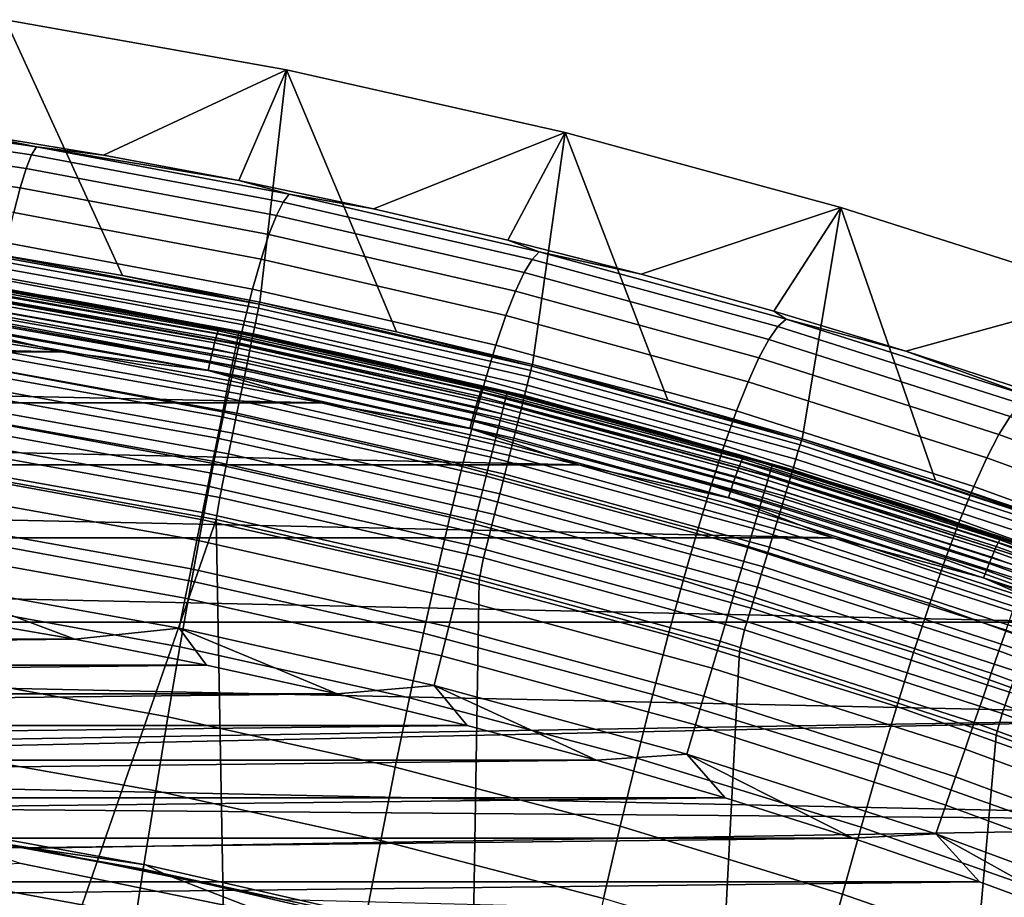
# Model space of a CAD drawing. Header units: metres. Extents: x -109 to 109, y -342 to 66.
# Tile 358 of 512: x 4.55 to 8.99, y 24.83 to 28.79. Entities that reach past the tile are written whole.
import ezdxf

# ---------------------------------------------------------------- set-up
doc = ezdxf.new("R2010")
doc.units = ezdxf.units.M
doc.layers.add('solid_K_24_62_16_000B91', color=7, linetype='CONTINUOUS')

msp = doc.modelspace()

# ---------------------------------------------------------------- linework, layer by layer
at = {"layer": 'solid_K_24_62_16_000B91'}
for points in [[(4.317363, 28.277376, -15.168002), (4.486541, 28.787222), (5.753296, 28.561037), (4.929164, 28.176632, -15.183239)], [(4.393024, 27.740208, 30.034899), (5.014215, 27.634678, 30.034899), (4.486541, 28.787222)], [(5.632883, 27.51524, 30.034899), (5.753296, 28.561037), (4.486541, 28.787222), (5.014215, 27.634678, 30.034899)], [(5.538783, 28.062557, -15.200241), (4.929164, 28.176632, -15.183239), (5.753296, 28.561037)], [(5.538783, 28.062557, -15.200241), (5.753296, 28.561037), (7.008938, 28.279108), (6.145915, 27.935202, -15.21901)], [(5.632883, 27.51524, 30.034899), (6.248716, 27.381952, 30.034899), (5.753296, 28.561037)], [(6.861403, 27.234884, 30.034899), (7.008938, 28.279108), (5.753296, 28.561037), (6.248716, 27.381952, 30.034899)], [(3.479661, 28.380835, -15.298141), (4.627431, 28.213894, -15.347331), (4.604812, 28.17816, -15.843766), (3.46241, 28.344727, -15.798119)], [(3.479661, 28.380835, -15.298141), (4.317363, 28.277376, -15.168002), (4.627431, 28.213894, -15.347331)], [(3.46241, 28.344727, -15.798119), (4.604812, 28.17816, -15.843766), (4.580042, 28.117006, -16.337503), (3.443557, 28.282986, -16.295418)], [(3.443557, 28.282986, -16.295418), (4.580042, 28.117006, -16.337503), (4.553178, 28.030485, -16.827179), (3.423145, 28.195662, -16.788662)], [(4.627431, 28.213894, -15.347331), (4.317363, 28.277376, -15.168002), (4.929164, 28.176632, -15.183239)], [(6.750237, 27.794624, -15.239497), (6.145915, 27.935202, -15.21901), (7.008938, 28.279108)], [(6.750237, 27.794624, -15.239497), (7.008938, 28.279108), (8.250764, 27.942049), (7.351468, 27.640884, -15.261678)], [(6.861403, 27.234884, 30.034899), (7.470638, 27.074108, 30.034899), (7.008938, 28.279108)], [(8.076112, 26.899706, 30.034899), (8.250764, 27.942049), (7.008938, 28.279108), (7.470638, 27.074108, 30.034899)], [(4.627431, 28.213894, -15.347331), (5.76573, 28.000841, -15.408457), (5.737929, 27.965582, -15.900476), (4.604812, 28.17816, -15.843766)], [(4.627431, 28.213894, -15.347331), (4.929164, 28.176632, -15.183239), (5.538783, 28.062557, -15.200241)], [(4.627431, 28.213894, -15.347331), (5.538783, 28.062557, -15.200241), (5.76573, 28.000841, -15.408457)], [(3.423145, 28.195662, -16.788662), (4.553178, 28.030485, -16.827179), (4.524279, 27.918653, -17.311428), (3.40122, 28.082813, -17.276474)], [(4.604812, 28.17816, -15.843766), (5.737929, 27.965582, -15.900476), (5.707429, 27.905174, -16.389776), (4.580042, 28.117006, -16.337503)], [(4.580042, 28.117006, -16.337503), (5.707429, 27.905174, -16.389776), (5.674303, 27.819668, -16.875008), (4.553178, 28.030485, -16.827179)], [(5.76573, 28.000841, -15.408457), (5.538783, 28.062557, -15.200241), (6.145915, 27.935202, -15.21901)], [(4.553178, 28.030485, -16.827179), (5.674303, 27.819668, -16.875008), (5.63862, 27.70912, -17.354813), (4.524279, 27.918653, -17.311428)], [(5.76573, 28.000841, -15.408457), (6.892271, 27.742304, -15.480743), (6.859505, 27.707615, -15.967525), (5.737929, 27.965582, -15.900476)], [(6.892271, 27.742304, -15.480743), (5.76573, 28.000841, -15.408457), (6.145915, 27.935202, -15.21901), (6.750237, 27.794624, -15.239497)], [(5.737929, 27.965582, -15.900476), (6.859505, 27.707615, -15.967525), (6.823496, 27.648104, -16.451565), (5.707429, 27.905174, -16.389776)], [(4.524279, 27.918653, -17.311428), (5.63862, 27.70912, -17.354813), (5.600453, 27.573582, -17.827841), (4.493403, 27.781561, -17.788883)], [(5.707429, 27.905174, -16.389776), (6.823496, 27.648104, -16.451565), (6.784331, 27.56382, -16.931524), (5.674303, 27.819668, -16.875008)], [(7.949313, 27.474047, -15.285581), (7.351468, 27.640884, -15.261678), (8.250764, 27.942049)], [(7.949313, 27.474047, -15.285581), (8.250764, 27.942049), (9.476665, 27.550426), (8.543444, 27.294195, -15.311237)], [(8.076112, 26.899706, 30.034899), (8.677522, 26.711765, 30.034899), (8.250764, 27.942049)], [(9.274564, 26.51038, 30.034899), (9.476665, 27.550426), (8.250764, 27.942049), (8.677522, 26.711765, 30.034899)], [(5.674303, 27.819668, -16.875008), (6.784331, 27.56382, -16.931524), (6.742092, 27.454817, -17.406063), (5.63862, 27.70912, -17.354813)], [(4.493403, 27.781561, -17.788883), (5.600453, 27.573582, -17.827841), (5.559875, 27.41312, -18.292744), (4.460609, 27.61928, -18.258184)], [(6.892271, 27.742304, -15.480743), (6.750237, 27.794624, -15.239497), (7.351468, 27.640884, -15.261678)], [(4.388192, 27.712622, 30.237499), (5.626805, 27.4879, 30.237499), (5.630656, 27.506712, 30.136866), (4.391196, 27.731586, 30.136866)], [(4.391196, 27.731586, 30.136866), (5.630656, 27.506712, 30.136866), (4.393024, 27.740208, 30.034899)], [(5.630656, 27.506712, 30.136866), (5.014215, 27.634678, 30.034899), (4.393024, 27.740208, 30.034899)], [(6.892271, 27.742304, -15.480743), (8.004765, 27.438908, -15.563417), (7.967282, 27.404882, -16.044193), (6.859505, 27.707615, -15.967525)], [(8.004765, 27.438908, -15.563417), (6.892271, 27.742304, -15.480743), (7.351468, 27.640884, -15.261678), (7.949313, 27.474047, -15.285581)], [(3.602271, 27.702381, 47.530823), (3.758532, 27.681662, 83.426178), (4.999594, 27.485096, 83.426178), (4.793202, 27.521753, 47.491211)], [(4.250648, 27.610218, 47.496777), (3.602271, 27.702381, 47.530823), (4.793202, 27.521753, 47.491211)], [(4.318013, 27.59383, 83.562515), (4.999594, 27.485096, 83.426178), (3.758532, 27.681662, 83.426178)], [(5.620909, 27.459099, 30.335642), (4.383595, 27.683584, 30.335642), (4.37745, 27.644783, 30.430262), (5.61303, 27.420612, 30.430262)], [(5.626805, 27.4879, 30.237499), (4.388192, 27.712622, 30.237499), (4.383595, 27.683584, 30.335642), (5.620909, 27.459099, 30.335642)], [(5.63862, 27.70912, -17.354813), (6.742092, 27.454817, -17.406063), (6.696864, 27.321144, -17.87384), (5.600453, 27.573582, -17.827841)], [(6.859505, 27.707615, -15.967525), (7.967282, 27.404882, -16.044193), (7.92602, 27.346415, -16.522198), (6.823496, 27.648104, -16.451565)], [(5.61303, 27.420612, 30.430262), (4.37745, 27.644783, 30.430262), (4.369824, 27.596622, 30.520365), (5.603252, 27.372843, 30.520365)], [(6.823496, 27.648104, -16.451565), (7.92602, 27.346415, -16.522198), (7.881076, 27.26355, -16.996111), (6.784331, 27.56382, -16.931524)], [(5.440283, 27.372196, 47.336388), (4.242588, 27.582947, 47.38311), (4.245982, 27.596941, 47.419659), (5.444634, 27.386023, 47.372898)], [(5.444634, 27.386023, 47.372898), (4.245982, 27.596941, 47.419659), (4.248684, 27.606085, 47.457764), (5.448098, 27.395031, 47.410976)], [(5.448098, 27.395031, 47.410976), (4.248684, 27.606085, 47.457764), (4.250648, 27.610218, 47.496777), (5.450614, 27.399067, 47.449966)], [(5.450614, 27.399067, 47.449966), (4.250648, 27.610218, 47.496777), (4.793202, 27.521753, 47.491211)], [(5.537226, 27.375759, 83.562515), (4.318013, 27.59383, 83.562515), (4.315085, 27.575081, 83.699898), (5.533472, 27.357157, 83.699898)], [(5.537226, 27.375759, 83.562515), (4.999594, 27.485096, 83.426178), (4.318013, 27.59383, 83.562515)], [(5.603252, 27.372843, 30.520365), (4.369824, 27.596622, 30.520365), (4.360796, 27.539608, 30.605007), (5.591676, 27.316292, 30.605007)], [(4.460609, 27.61928, -18.258184), (5.559875, 27.41312, -18.292744), (5.516992, 27.228153, -18.748297), (4.425984, 27.432228, -18.7181)], [(5.630656, 27.506712, 30.136866), (5.632883, 27.51524, 30.034899), (5.014215, 27.634678, 30.034899)], [(5.429232, 27.331118, 47.270542), (4.233966, 27.541441, 47.317169), (4.238559, 27.564341, 47.348751), (5.43512, 27.353788, 47.302074)], [(5.43512, 27.353788, 47.302074), (4.238559, 27.564341, 47.348751), (4.242588, 27.582947, 47.38311), (5.440283, 27.372196, 47.336388)], [(5.533472, 27.357157, 83.699898), (4.315085, 27.575081, 83.699898), (4.310214, 27.543875, 83.834938), (5.527225, 27.326197, 83.834938)], [(5.600453, 27.573582, -17.827841), (6.696864, 27.321144, -17.87384), (6.648732, 27.16287, -18.333527), (5.559875, 27.41312, -18.292744)], [(6.784331, 27.56382, -16.931524), (7.881076, 27.26355, -16.996111), (7.832544, 27.15634, -17.464607), (6.742092, 27.454817, -17.406063)], [(9.133557, 27.101419, -15.33863), (8.543444, 27.294195, -15.311237), (9.476665, 27.550426)], [(5.415699, 27.274601, 47.217926), (4.223409, 27.4844, 47.264439), (4.228887, 27.514641, 47.288902), (5.422721, 27.304569, 47.242332)], [(5.422721, 27.304569, 47.242332), (4.228887, 27.514641, 47.288902), (4.233966, 27.541441, 47.317169), (5.429232, 27.331118, 47.270542)], [(5.527225, 27.326197, 83.834938), (4.310214, 27.543875, 83.834938), (4.303439, 27.500479, 83.966492), (5.518537, 27.283142, 83.966492)], [(5.591676, 27.316292, 30.605007), (4.360796, 27.539608, 30.605007), (4.350461, 27.47434, 30.683298), (5.578424, 27.251553, 30.683298)], [(4.793202, 27.521753, 47.491211), (4.999594, 27.485096, 83.426178), (6.230587, 27.233049, 83.426178), (5.975782, 27.289959, 47.440372)], [(5.450614, 27.399067, 47.449966), (4.793202, 27.521753, 47.491211), (5.975782, 27.289959, 47.440372)], [(5.626805, 27.4879, 30.237499), (6.854091, 27.20785, 30.237499), (6.858782, 27.226469, 30.136866), (5.630656, 27.506712, 30.136866)], [(5.630656, 27.506712, 30.136866), (6.858782, 27.226469, 30.136866), (5.632883, 27.51524, 30.034899)], [(6.858782, 27.226469, 30.136866), (6.248716, 27.381952, 30.034899), (5.632883, 27.51524, 30.034899)], [(-4.740863, 27.291283, 47.198357), (-3.562855, 27.469908, 47.237957), (4.740945, 27.291267, 47.198353)], [(-3.562855, 27.469908, 47.237957), (3.562937, 27.469898, 47.237957), (4.740945, 27.291267, 47.198353)], [(4.211636, 27.41572, 47.228523), (4.740945, 27.291267, 47.198353), (3.562937, 27.469898, 47.237957)], [(5.408286, 27.241724, 47.197746), (4.217626, 27.451237, 47.244194), (4.223409, 27.4844, 47.264439), (5.415699, 27.274601, 47.217926)], [(5.518537, 27.283142, 83.966492), (4.303439, 27.500479, 83.966492), (4.294818, 27.445263, 84.093422), (5.507483, 27.228361, 84.093422)], [(5.578424, 27.251553, 30.683298), (4.350461, 27.47434, 30.683298), (4.338928, 27.401505, 30.754417), (5.563635, 27.179306, 30.754417)], [(5.537226, 27.375759, 83.562515), (6.230587, 27.233049, 83.426178), (4.999594, 27.485096, 83.426178)], [(6.84691, 27.17934, 30.335642), (5.620909, 27.459099, 30.335642), (5.61303, 27.420612, 30.430262), (6.837313, 27.141247, 30.430262)], [(6.854091, 27.20785, 30.237499), (5.626805, 27.4879, 30.237499), (5.620909, 27.459099, 30.335642), (6.84691, 27.17934, 30.335642)], [(8.004765, 27.438908, -15.563417), (7.949313, 27.474047, -15.285581), (8.543444, 27.294195, -15.311237)], [(5.400608, 27.206505, 47.18214), (4.211636, 27.41572, 47.228523), (4.217626, 27.451237, 47.244194), (5.408286, 27.241724, 47.197746)], [(5.400608, 27.206505, 47.18214), (4.740945, 27.291267, 47.198353), (4.211636, 27.41572, 47.228523)], [(5.507483, 27.228361, 84.093422), (4.294818, 27.445263, 84.093422), (4.284427, 27.3787, 84.214653), (5.494157, 27.162323, 84.214653)], [(4.425984, 27.432228, -18.7181), (5.516992, 27.228153, -18.748297), (5.471945, 27.019457, -19.193403), (4.38964, 27.221193, -19.167515)], [(6.837313, 27.141247, 30.430262), (5.61303, 27.420612, 30.430262), (5.603252, 27.372843, 30.520365), (6.825401, 27.093964, 30.520365)], [(6.742092, 27.454817, -17.406063), (7.832544, 27.15634, -17.464607), (7.780523, 27.024837, -17.926365), (6.696864, 27.321144, -17.87384)], [(8.004765, 27.438908, -15.563417), (9.100924, 27.091274, -15.655704), (9.059006, 27.058006, -16.129755), (7.967282, 27.404882, -16.044193)], [(8.004765, 27.438908, -15.563417), (8.543444, 27.294195, -15.311237), (9.100924, 27.091274, -15.655704)], [(5.494157, 27.162323, 84.214653), (4.284427, 27.3787, 84.214653), (4.272353, 27.301359, 84.32914), (5.478673, 27.085592, 84.32914)], [(5.563635, 27.179306, 30.754417), (4.338928, 27.401505, 30.754417), (4.326317, 27.321863, 30.817619), (5.547465, 27.100309, 30.817619)], [(6.620898, 27.091499, 47.243927), (5.43512, 27.353788, 47.302074), (5.440283, 27.372196, 47.336388), (6.627185, 27.109657, 47.278187)], [(6.627185, 27.109657, 47.278187), (5.440283, 27.372196, 47.336388), (5.444634, 27.386023, 47.372898), (6.632483, 27.123274, 47.314648)], [(6.632483, 27.123274, 47.314648), (5.444634, 27.386023, 47.372898), (5.448098, 27.395031, 47.410976), (6.6367, 27.132116, 47.352688)], [(6.6367, 27.132116, 47.352688), (5.448098, 27.395031, 47.410976), (5.450614, 27.399067, 47.449966), (6.639765, 27.136032, 47.391655)], [(6.639765, 27.136032, 47.391655), (5.450614, 27.399067, 47.449966), (5.975782, 27.289959, 47.440372)], [(5.559875, 27.41312, -18.292744), (6.648732, 27.16287, -18.333527), (6.597824, 26.980406, -18.783909), (5.516992, 27.228153, -18.748297)], [(6.7456, 27.10397, 83.562515), (5.537226, 27.375759, 83.562515), (5.533472, 27.357157, 83.699898), (6.741027, 27.085552, 83.699898)], [(6.7456, 27.10397, 83.562515), (6.230587, 27.233049, 83.426178), (5.537226, 27.375759, 83.562515)], [(6.825401, 27.093964, 30.520365), (5.603252, 27.372843, 30.520365), (5.591676, 27.316292, 30.605007), (6.8113, 27.037989, 30.605007)], [(6.858782, 27.226469, 30.136866), (6.861403, 27.234884, 30.034899), (6.248716, 27.381952, 30.034899)], [(7.967282, 27.404882, -16.044193), (9.059006, 27.058006, -16.129755), (9.012778, 27.000719, -16.601004), (7.92602, 27.346415, -16.522198)], [(6.605801, 27.042877, 47.184315), (5.422721, 27.304569, 47.242332), (5.429232, 27.331118, 47.270542), (6.613729, 27.069111, 47.212456)], [(6.613729, 27.069111, 47.212456), (5.429232, 27.331118, 47.270542), (5.43512, 27.353788, 47.302074), (6.620898, 27.091499, 47.243927)], [(6.733416, 27.054899, 83.834938), (5.527225, 27.326197, 83.834938), (5.518537, 27.283142, 83.966492), (6.722832, 27.012272, 83.966492)], [(6.741027, 27.085552, 83.699898), (5.533472, 27.357157, 83.699898), (5.527225, 27.326197, 83.834938), (6.733416, 27.054899, 83.834938)], [(7.92602, 27.346415, -16.522198), (9.012778, 27.000719, -16.601004), (8.96235, 26.919466, -17.068146), (7.881076, 27.26355, -16.996111)], [(-5.910622, 27.062046, 47.147537), (-4.740863, 27.291283, 47.198357), (5.910703, 27.062027, 47.147533)], [(-4.740863, 27.291283, 47.198357), (4.740945, 27.291267, 47.198353), (5.910703, 27.062027, 47.147533)], [(5.478673, 27.085592, 84.32914), (4.272353, 27.301359, 84.32914), (4.258699, 27.213902, 84.435905), (5.461164, 26.998825, 84.435905)], [(5.547465, 27.100309, 30.817619), (4.326317, 27.321863, 30.817619), (4.312761, 27.236252, 30.872238), (5.530082, 27.015394, 30.872238)], [(5.400608, 27.206505, 47.18214), (5.910703, 27.062027, 47.147533), (4.740945, 27.291267, 47.198353)], [(6.59725, 27.013245, 47.159985), (5.415699, 27.274601, 47.217926), (5.422721, 27.304569, 47.242332), (6.605801, 27.042877, 47.184315)], [(6.722832, 27.012272, 83.966492), (5.518537, 27.283142, 83.966492), (5.507483, 27.228361, 84.093422), (6.709366, 26.958033, 84.093422)], [(6.8113, 27.037989, 30.605007), (5.591676, 27.316292, 30.605007), (5.578424, 27.251553, 30.683298), (6.795158, 26.973909, 30.683298)], [(5.975782, 27.289959, 47.440372), (6.230587, 27.233049, 83.426178), (7.449033, 26.926027, 83.426178), (7.147926, 27.007326, 47.378387)], [(6.639765, 27.136032, 47.391655), (5.975782, 27.289959, 47.440372), (7.147926, 27.007326, 47.378387)], [(6.696864, 27.321144, -17.87384), (7.780523, 27.024837, -17.926365), (7.725109, 26.869104, -18.380066), (6.648732, 27.16287, -18.333527)], [(9.100924, 27.091274, -15.655704), (8.543444, 27.294195, -15.311237), (9.133557, 27.101419, -15.33863)], [(6.578876, 26.945875, 47.124359), (5.400608, 27.206505, 47.18214), (5.408286, 27.241724, 47.197746), (6.588224, 26.980726, 47.139885)], [(6.588224, 26.980726, 47.139885), (5.408286, 27.241724, 47.197746), (5.415699, 27.274601, 47.217926), (6.59725, 27.013245, 47.159985)], [(6.795158, 26.973909, 30.683298), (5.578424, 27.251553, 30.683298), (5.563635, 27.179306, 30.754417), (6.777143, 26.902399, 30.754417)], [(7.881076, 27.26355, -16.996111), (8.96235, 26.919466, -17.068146), (8.907828, 26.814293, -17.529877), (7.832544, 27.15634, -17.464607)], [(5.461164, 26.998825, 84.435905), (4.258699, 27.213902, 84.435905), (4.243583, 27.117075, 84.534042), (5.44178, 26.902761, 84.534042)], [(5.530082, 27.015394, 30.872238), (4.312761, 27.236252, 30.872238), (4.298402, 27.145571, 30.917702), (5.511671, 26.925447, 30.917702)], [(4.38964, 27.221193, -19.167515), (5.471945, 27.019457, -19.193403), (5.424876, 26.787821, -19.62697), (4.351692, 26.986975, -19.605331)], [(6.578876, 26.945875, 47.124359), (5.910703, 27.062027, 47.147533), (5.400608, 27.206505, 47.18214)], [(5.516992, 27.228153, -18.748297), (6.597824, 26.980406, -18.783909), (6.544306, 26.774517, -19.223902), (5.471945, 27.019457, -19.193403)], [(6.709366, 26.958033, 84.093422), (5.507483, 27.228361, 84.093422), (5.494157, 27.162323, 84.214653), (6.693132, 26.892651, 84.214653)], [(6.7456, 27.10397, 83.562515), (7.449033, 26.926027, 83.426178), (6.230587, 27.233049, 83.426178)], [(8.06758, 26.87303, 30.237499), (6.854091, 27.20785, 30.237499), (6.84691, 27.17934, 30.335642), (8.059128, 26.844873, 30.335642)], [(6.854091, 27.20785, 30.237499), (8.06758, 26.87303, 30.237499), (8.073102, 26.89142, 30.136866), (6.858782, 27.226469, 30.136866)], [(6.858782, 27.226469, 30.136866), (8.073102, 26.89142, 30.136866), (6.861403, 27.234884, 30.034899)], [(8.073102, 26.89142, 30.136866), (7.470638, 27.074108, 30.034899), (6.861403, 27.234884, 30.034899)], [(6.693132, 26.892651, 84.214653), (5.494157, 27.162323, 84.214653), (5.478673, 27.085592, 84.32914), (6.67427, 26.816679, 84.32914)], [(6.777143, 26.902399, 30.754417), (5.563635, 27.179306, 30.754417), (5.547465, 27.100309, 30.817619), (6.757446, 26.824207, 30.817619)], [(6.648732, 27.16287, -18.333527), (7.725109, 26.869104, -18.380066), (7.666448, 26.689548, -18.824516), (6.597824, 26.980406, -18.783909)], [(8.059128, 26.844873, 30.335642), (6.84691, 27.17934, 30.335642), (6.837313, 27.141247, 30.430262), (8.047832, 26.807247, 30.430262)], [(7.832544, 27.15634, -17.464607), (8.907828, 26.814293, -17.529877), (8.849319, 26.685251, -17.984892), (7.780523, 27.024837, -17.926365)], [(5.44178, 26.902761, 84.534042), (4.243583, 27.117075, 84.534042), (4.227133, 27.011705, 84.622704), (5.420686, 26.798223, 84.622704)], [(5.511671, 26.925447, 30.917702), (4.298402, 27.145571, 30.917702), (4.283391, 27.05077, 30.953533), (5.492423, 26.831417, 30.953533)], [(7.793562, 26.778049, 47.174435), (6.620898, 27.091499, 47.243927), (6.627185, 27.109657, 47.278187), (7.800959, 26.795912, 47.20863)], [(7.800959, 26.795912, 47.20863), (6.627185, 27.109657, 47.278187), (6.632483, 27.123274, 47.314648), (7.807192, 26.809278, 47.245037)], [(7.807192, 26.809278, 47.245037), (6.632483, 27.123274, 47.314648), (6.6367, 27.132116, 47.352688), (7.812153, 26.817921, 47.283031)], [(7.812153, 26.817921, 47.283031), (6.6367, 27.132116, 47.352688), (6.639765, 27.136032, 47.391655), (7.815759, 26.821692, 47.321964)], [(7.815759, 26.821692, 47.321964), (6.639765, 27.136032, 47.391655), (7.147926, 27.007326, 47.378387)], [(7.940769, 26.778997, 83.562515), (6.7456, 27.10397, 83.562515), (6.741027, 27.085552, 83.699898), (7.935386, 26.760801, 83.699898)], [(7.940769, 26.778997, 83.562515), (7.449033, 26.926027, 83.426178), (6.7456, 27.10397, 83.562515)], [(8.047832, 26.807247, 30.430262), (6.837313, 27.141247, 30.430262), (6.825401, 27.093964, 30.520365), (8.033812, 26.760546, 30.520365)], [(-7.070073, 26.78253, 47.085571), (-5.910622, 27.062046, 47.147537), (7.070153, 26.782509, 47.085564)], [(-5.910622, 27.062046, 47.147537), (5.910703, 27.062027, 47.147533), (7.070153, 26.782509, 47.085564)], [(6.67427, 26.816679, 84.32914), (5.478673, 27.085592, 84.32914), (5.461164, 26.998825, 84.435905), (6.65294, 26.73077, 84.435905)], [(6.757446, 26.824207, 30.817619), (5.547465, 27.100309, 30.817619), (5.530082, 27.015394, 30.872238), (6.736272, 26.740156, 30.872238)], [(6.578876, 26.945875, 47.124359), (7.070153, 26.782509, 47.085564), (5.910703, 27.062027, 47.147533)], [(7.775801, 26.730139, 47.114983), (6.605801, 27.042877, 47.184315), (6.613729, 27.069111, 47.212456), (7.785128, 26.755999, 47.14304)], [(7.785128, 26.755999, 47.14304), (6.613729, 27.069111, 47.212456), (6.620898, 27.091499, 47.243927), (7.793562, 26.778049, 47.174435)], [(7.935386, 26.760801, 83.699898), (6.741027, 27.085552, 83.699898), (6.733416, 27.054899, 83.834938), (7.926426, 26.730513, 83.834938)], [(8.033812, 26.760546, 30.520365), (6.825401, 27.093964, 30.520365), (6.8113, 27.037989, 30.605007), (8.017214, 26.705259, 30.605007)], [(8.073102, 26.89142, 30.136866), (8.076112, 26.899706, 30.034899), (7.470638, 27.074108, 30.034899)], [(5.492423, 26.831417, 30.953533), (4.283391, 27.05077, 30.953533), (4.267886, 26.952847, 30.979355), (5.47254, 26.734287, 30.979355)], [(5.471945, 27.019457, -19.193403), (6.544306, 26.774517, -19.223902), (6.488347, 26.545984, -19.65243), (5.424876, 26.787821, -19.62697)], [(6.736272, 26.740156, 30.872238), (5.530082, 27.015394, 30.872238), (5.511671, 26.925447, 30.917702), (6.713844, 26.651127, 30.917702)], [(7.765741, 26.700911, 47.090744), (6.59725, 27.013245, 47.159985), (6.605801, 27.042877, 47.184315), (7.775801, 26.730139, 47.114983)], [(7.926426, 26.730513, 83.834938), (6.733416, 27.054899, 83.834938), (6.722832, 27.012272, 83.966492), (7.913968, 26.688395, 83.966492)], [(8.017214, 26.705259, 30.605007), (6.8113, 27.037989, 30.605007), (6.795158, 26.973909, 30.683298), (7.998213, 26.64197, 30.683298)], [(7.780523, 27.024837, -17.926365), (8.849319, 26.685251, -17.984892), (8.786933, 26.532402, -18.431894), (7.725109, 26.869104, -18.380066)], [(5.420686, 26.798223, 84.622704), (4.227133, 27.011705, 84.622704), (4.20949, 26.898697, 84.701141), (5.398061, 26.686106, 84.701141)], [(4.351692, 26.986975, -19.605331), (5.424876, 26.787821, -19.62697), (5.375926, 26.53404, -20.047907), (4.312253, 26.730375, -20.030445)], [(6.65294, 26.73077, 84.435905), (5.461164, 26.998825, 84.435905), (5.44178, 26.902761, 84.534042), (6.629325, 26.635658, 84.534042)], [(6.597824, 26.980406, -18.783909), (7.666448, 26.689548, -18.824516), (7.604733, 26.486923, -19.258648), (6.544306, 26.774517, -19.223902)], [(7.744123, 26.634409, 47.055309), (6.578876, 26.945875, 47.124359), (6.588224, 26.980726, 47.139885), (7.755121, 26.668818, 47.070736)], [(7.755121, 26.668818, 47.070736), (6.588224, 26.980726, 47.139885), (6.59725, 27.013245, 47.159985), (7.765741, 26.700911, 47.090744)], [(7.913968, 26.688395, 83.966492), (6.722832, 27.012272, 83.966492), (6.709366, 26.958033, 84.093422), (7.898115, 26.634806, 84.093422)], [(7.998213, 26.64197, 30.683298), (6.795158, 26.973909, 30.683298), (6.777143, 26.902399, 30.754417), (7.977009, 26.571339, 30.754417)], [(7.147926, 27.007326, 47.378387), (7.449033, 26.926027, 83.426178), (8.652477, 26.56465, 83.426178), (8.307555, 26.674263, 47.30534)], [(7.815759, 26.821692, 47.321964), (7.147926, 27.007326, 47.378387), (8.307555, 26.674263, 47.30534)], [(9.012778, 27.000719, -16.601004), (10.081564, 26.611654, -16.687311), (10.025982, 26.532196, -17.147011), (8.96235, 26.919466, -17.068146)], [(5.47254, 26.734287, 30.979355), (4.267886, 26.952847, 30.979355), (4.252048, 26.852829, 30.994898), (5.452232, 26.63508, 30.994898)], [(7.744123, 26.634409, 47.055309), (7.070153, 26.782509, 47.085564), (6.578876, 26.945875, 47.124359)], [(7.898115, 26.634806, 84.093422), (6.709366, 26.958033, 84.093422), (6.693132, 26.892651, 84.214653), (7.879005, 26.570204, 84.214653)], [(5.398061, 26.686106, 84.701141), (4.20949, 26.898697, 84.701141), (4.190805, 26.779013, 84.768677), (5.374101, 26.567366, 84.768677)], [(6.629325, 26.635658, 84.534042), (5.44178, 26.902761, 84.534042), (5.420686, 26.798223, 84.622704), (6.603627, 26.532156, 84.622704)], [(6.713844, 26.651127, 30.917702), (5.511671, 26.925447, 30.917702), (5.492423, 26.831417, 30.953533), (6.690398, 26.558054, 30.953533)], [(7.879005, 26.570204, 84.214653), (6.693132, 26.892651, 84.214653), (6.67427, 26.816679, 84.32914), (7.856801, 26.495142, 84.32914)], [(7.977009, 26.571339, 30.754417), (6.777143, 26.902399, 30.754417), (6.757446, 26.824207, 30.817619), (7.953825, 26.49411, 30.817619)], [(7.940769, 26.778997, 83.562515), (8.652477, 26.56465, 83.426178), (7.449033, 26.926027, 83.426178)], [(8.06758, 26.87303, 30.237499), (9.264831, 26.484118, 30.237499), (9.271172, 26.502243, 30.136866), (8.073102, 26.89142, 30.136866)], [(8.073102, 26.89142, 30.136866), (9.271172, 26.502243, 30.136866), (8.076112, 26.899706, 30.034899)], [(9.271172, 26.502243, 30.136866), (8.677522, 26.711765, 30.034899), (8.076112, 26.899706, 30.034899)], [(8.96235, 26.919466, -17.068146), (10.025982, 26.532196, -17.147011), (9.965806, 26.429291, -17.601305), (8.907828, 26.814293, -17.529877)], [(4.252048, 26.852829, 30.994898), (4.239142, 26.752731, 31), (5.435647, 26.535498, 31), (5.452232, 26.63508, 30.994898)], [(7.725109, 26.869104, -18.380066), (8.786933, 26.532402, -18.431894), (8.720834, 26.356146, -18.869705), (7.666448, 26.689548, -18.824516)], [(9.255123, 26.456369, 30.335642), (8.059128, 26.844873, 30.335642), (8.047832, 26.807247, 30.430262), (9.242151, 26.419287, 30.430262)], [(9.264831, 26.484118, 30.237499), (8.06758, 26.87303, 30.237499), (8.059128, 26.844873, 30.335642), (9.255123, 26.456369, 30.335642)], [(6.603627, 26.532156, 84.622704), (5.420686, 26.798223, 84.622704), (5.398061, 26.686106, 84.701141), (6.576066, 26.421148, 84.701141)], [(6.690398, 26.558054, 30.953533), (5.492423, 26.831417, 30.953533), (5.47254, 26.734287, 30.979355), (6.666179, 26.461914, 30.979355)], [(7.856801, 26.495142, 84.32914), (6.67427, 26.816679, 84.32914), (6.65294, 26.73077, 84.435905), (7.831692, 26.410261, 84.435905)], [(7.953825, 26.49411, 30.817619), (6.757446, 26.824207, 30.817619), (6.736272, 26.740156, 30.872238), (7.928902, 26.411093, 30.872238)], [(8.950826, 26.414148, 47.093761), (7.793562, 26.778049, 47.174435), (7.800959, 26.795912, 47.20863), (8.959316, 26.431665, 47.12788)], [(8.959316, 26.431665, 47.12788), (7.800959, 26.795912, 47.20863), (7.807192, 26.809278, 47.245037), (8.96647, 26.444742, 47.164223)], [(8.96647, 26.444742, 47.164223), (7.807192, 26.809278, 47.245037), (7.812153, 26.817921, 47.283031), (8.972165, 26.453156, 47.202168)], [(8.972165, 26.453156, 47.202168), (7.812153, 26.817921, 47.283031), (7.815759, 26.821692, 47.321964), (8.976304, 26.456758, 47.241062)], [(8.976304, 26.456758, 47.241062), (7.815759, 26.821692, 47.321964), (8.307555, 26.674263, 47.30534)], [(9.242151, 26.419287, 30.430262), (8.047832, 26.807247, 30.430262), (8.033812, 26.760546, 30.520365), (9.226049, 26.373262, 30.520365)], [(8.907828, 26.814293, -17.529877), (9.965806, 26.429291, -17.601305), (9.901154, 26.302992, -18.04891), (8.849319, 26.685251, -17.984892)], [(-8.21716, 26.453129, 47.012543), (-7.070073, 26.78253, 47.085571), (8.21724, 26.453104, 47.012539)], [(-7.070073, 26.78253, 47.085571), (7.070153, 26.782509, 47.085564), (8.21724, 26.453104, 47.012539)], [(3.315669, 23.769861, 31), (4.41003, 23.591347, 31), (5.435647, 26.535498, 31), (4.239142, 26.752731, 31)], [(5.374101, 26.567366, 84.768677), (4.190805, 26.779013, 84.768677), (4.171238, 26.653677, 84.824738), (5.349009, 26.443018, 84.824738)], [(5.424876, 26.787821, -19.62697), (6.488347, 26.545984, -19.65243), (6.430116, 26.295591, -20.068413), (5.375926, 26.53404, -20.047907)], [(6.544306, 26.774517, -19.223902), (7.604733, 26.486923, -19.258648), (7.54016, 26.261995, -19.681396), (6.488347, 26.545984, -19.65243)], [(7.744123, 26.634409, 47.055309), (8.21724, 26.453104, 47.012539), (7.070153, 26.782509, 47.085564)], [(8.93044, 26.367062, 47.034489), (7.775801, 26.730139, 47.114983), (7.785128, 26.755999, 47.14304), (8.941145, 26.39249, 47.062454)], [(8.941145, 26.39249, 47.062454), (7.785128, 26.755999, 47.14304), (7.793562, 26.778049, 47.174435), (8.950826, 26.414148, 47.093761)], [(9.114211, 26.383535, 83.699898), (7.935386, 26.760801, 83.699898), (7.926426, 26.730513, 83.834938), (9.103921, 26.353674, 83.834938)], [(9.120394, 26.401478, 83.562515), (7.940769, 26.778997, 83.562515), (7.935386, 26.760801, 83.699898), (9.114211, 26.383535, 83.699898)], [(9.120394, 26.401478, 83.562515), (8.652477, 26.56465, 83.426178), (7.940769, 26.778997, 83.562515)], [(9.226049, 26.373262, 30.520365), (8.033812, 26.760546, 30.520365), (8.017214, 26.705259, 30.605007), (9.206989, 26.318775, 30.605007)], [(4.312253, 26.730375, -20.030445), (5.375926, 26.53404, -20.047907), (5.325237, 26.258909, -20.455122), (4.27144, 26.452194, -20.441755)], [(6.666179, 26.461914, 30.979355), (5.47254, 26.734287, 30.979355), (5.452232, 26.63508, 30.994898), (6.641441, 26.363716, 30.994898)], [(7.831692, 26.410261, 84.435905), (6.65294, 26.73077, 84.435905), (6.629325, 26.635658, 84.534042), (7.803893, 26.316286, 84.534042)], [(7.928902, 26.411093, 30.872238), (6.736272, 26.740156, 30.872238), (6.713844, 26.651127, 30.917702), (7.902503, 26.323158, 30.917702)], [(8.918894, 26.338303, 47.010353), (7.765741, 26.700911, 47.090744), (7.775801, 26.730139, 47.114983), (8.93044, 26.367062, 47.034489)], [(9.103921, 26.353674, 83.834938), (7.926426, 26.730513, 83.834938), (7.913968, 26.688395, 83.966492), (9.089611, 26.312149, 83.966492)], [(9.206989, 26.318775, 30.605007), (8.017214, 26.705259, 30.605007), (7.998213, 26.64197, 30.683298), (9.185169, 26.256401, 30.683298)], [(9.271172, 26.502243, 30.136866), (9.274564, 26.51038, 30.034899), (8.677522, 26.711765, 30.034899)], [(6.576066, 26.421148, 84.701141), (5.398061, 26.686106, 84.701141), (5.374101, 26.567366, 84.768677), (6.546876, 26.303583, 84.768677)], [(7.666448, 26.689548, -18.824516), (8.720834, 26.356146, -18.869705), (8.651239, 26.157221, -19.297272), (7.604733, 26.486923, -19.258648)], [(8.89408, 26.272804, 46.975143), (7.744123, 26.634409, 47.055309), (7.755121, 26.668818, 47.070736), (8.906704, 26.306702, 46.990459)], [(8.906704, 26.306702, 46.990459), (7.755121, 26.668818, 47.070736), (7.765741, 26.700911, 47.090744), (8.918894, 26.338303, 47.010353)], [(9.089611, 26.312149, 83.966492), (7.913968, 26.688395, 83.966492), (7.898115, 26.634806, 84.093422), (9.071404, 26.259314, 84.093422)], [(8.307555, 26.674263, 47.30534), (8.652477, 26.56465, 83.426178), (9.838497, 26.149643, 83.426178), (9.452596, 26.291252, 47.221336)], [(8.976304, 26.456758, 47.241062), (8.307555, 26.674263, 47.30534), (9.452596, 26.291252, 47.221336)], [(8.849319, 26.685251, -17.984892), (9.901154, 26.302992, -18.04891), (9.832146, 26.153357, -18.488546), (8.786933, 26.532402, -18.431894)], [(5.349009, 26.443018, 84.824738), (4.171238, 26.653677, 84.824738), (4.150956, 26.523762, 84.868843), (5.323, 26.314127, 84.868843)], [(5.452232, 26.63508, 30.994898), (5.435647, 26.535498, 31), (6.621195, 26.26478, 31), (6.641441, 26.363716, 30.994898)], [(7.803893, 26.316286, 84.534042), (6.629325, 26.635658, 84.534042), (6.603627, 26.532156, 84.622704), (7.773642, 26.214022, 84.622704)], [(7.902503, 26.323158, 30.917702), (6.713844, 26.651127, 30.917702), (6.690398, 26.558054, 30.953533), (7.874906, 26.231232, 30.953533)], [(8.89408, 26.272804, 46.975143), (8.21724, 26.453104, 47.012539), (7.744123, 26.634409, 47.055309)], [(9.071404, 26.259314, 84.093422), (7.898115, 26.634806, 84.093422), (7.879005, 26.570204, 84.214653), (9.049455, 26.19562, 84.214653)], [(9.185169, 26.256401, 30.683298), (7.998213, 26.64197, 30.683298), (7.977009, 26.571339, 30.754417), (9.160818, 26.186792, 30.754417)], [(9.160818, 26.186792, 30.754417), (7.977009, 26.571339, 30.754417), (7.953825, 26.49411, 30.817619), (9.134192, 26.110682, 30.817619)], [(4.41003, 23.591347, 31), (5.494714, 23.362534, 31), (5.435647, 26.535498, 31)], [(5.375926, 26.53404, -20.047907), (6.430116, 26.295591, -20.068413), (6.369782, 26.02412, -20.470774), (5.325237, 26.258909, -20.455122)], [(6.546876, 26.303583, 84.768677), (5.374101, 26.567366, 84.768677), (5.349009, 26.443018, 84.824738), (6.516309, 26.180468, 84.824738)], [(5.494714, 23.362534, 31), (6.567932, 23.083811, 31), (6.621195, 26.26478, 31), (5.435647, 26.535498, 31)], [(6.488347, 26.545984, -19.65243), (7.54016, 26.261995, -19.681396), (7.472924, 26.015537, -20.091698), (6.430116, 26.295591, -20.068413)], [(7.773642, 26.214022, 84.622704), (6.603627, 26.532156, 84.622704), (6.576066, 26.421148, 84.701141), (7.741197, 26.104343, 84.701141)], [(7.874906, 26.231232, 30.953533), (6.690398, 26.558054, 30.953533), (6.666179, 26.461914, 30.979355), (7.846399, 26.136274, 30.979355)], [(9.049455, 26.19562, 84.214653), (7.879005, 26.570204, 84.214653), (7.856801, 26.495142, 84.32914), (9.023952, 26.121613, 84.32914)], [(9.120394, 26.401478, 83.562515), (9.838497, 26.149643, 83.426178), (8.652477, 26.56465, 83.426178)], [(8.786933, 26.532402, -18.431894), (9.832146, 26.153357, -18.488546), (9.758963, 25.980776, -18.919058), (8.720834, 26.356146, -18.869705)], [(5.323, 26.314127, 84.868843), (4.150956, 26.523762, 84.868843), (4.130133, 26.390377, 84.900612), (5.296297, 26.181793, 84.900612)], [(7.604733, 26.486923, -19.258648), (8.651239, 26.157221, -19.297272), (8.578371, 25.936382, -19.713549), (7.54016, 26.261995, -19.681396)], [(9.023952, 26.121613, 84.32914), (7.856801, 26.495142, 84.32914), (7.831692, 26.410261, 84.435905), (8.995112, 26.037926, 84.435905)], [(9.134192, 26.110682, 30.817619), (7.953825, 26.49411, 30.817619), (7.928902, 26.411093, 30.872238), (9.105572, 26.028866, 30.872238)], [(-9.349837, 26.074324, 46.928566), (-8.21716, 26.453129, 47.012543), (9.349916, 26.074295, 46.928558)], [(-8.21716, 26.453129, 47.012543), (8.21724, 26.453104, 47.012539), (9.349916, 26.074295, 46.928558)], [(4.27144, 26.452194, -20.441755), (5.325237, 26.258909, -20.455122), (5.272953, 25.963215, -20.847523), (4.229364, 26.153234, -20.838158)], [(6.516309, 26.180468, 84.824738), (5.349009, 26.443018, 84.824738), (5.323, 26.314127, 84.868843), (6.484624, 26.052853, 84.868843)], [(7.846399, 26.136274, 30.979355), (6.666179, 26.461914, 30.979355), (6.641441, 26.363716, 30.994898), (7.817282, 26.039286, 30.994898)], [(8.89408, 26.272804, 46.975143), (9.349916, 26.074295, 46.928558), (8.21724, 26.453104, 47.012539)], [(10.100009, 26.017723, 47.03611), (8.959316, 26.431665, 47.12788), (8.96647, 26.444742, 47.164223), (10.108068, 26.030472, 47.07238)], [(10.108068, 26.030472, 47.07238), (8.96647, 26.444742, 47.164223), (8.972165, 26.453156, 47.202168), (10.114484, 26.038624, 47.110268)], [(10.114484, 26.038624, 47.110268), (8.972165, 26.453156, 47.202168), (8.976304, 26.456758, 47.241062), (10.119146, 26.042038, 47.14912)], [(10.119146, 26.042038, 47.14912), (8.976304, 26.456758, 47.241062), (9.452596, 26.291252, 47.221336)], [(7.741197, 26.104343, 84.701141), (6.576066, 26.421148, 84.701141), (6.546876, 26.303583, 84.768677), (7.706836, 25.988184, 84.768677)], [(8.995112, 26.037926, 84.435905), (7.831692, 26.410261, 84.435905), (7.803893, 26.316286, 84.534042), (8.963184, 25.945272, 84.534042)], [(9.105572, 26.028866, 30.872238), (7.928902, 26.411093, 30.872238), (7.902503, 26.323158, 30.917702), (9.075255, 25.942205, 30.917702)], [(10.079538, 25.979382, 46.970867), (8.941145, 26.39249, 47.062454), (8.950826, 26.414148, 47.093761), (10.090445, 26.000595, 47.002079)], [(10.090445, 26.000595, 47.002079), (8.950826, 26.414148, 47.093761), (8.959316, 26.431665, 47.12788), (10.100009, 26.017723, 47.03611)], [(5.296297, 26.181793, 84.900612), (4.130133, 26.390377, 84.900612), (4.108945, 26.254663, 84.919785), (5.269127, 26.04715, 84.919785)], [(6.641441, 26.363716, 30.994898), (6.621195, 26.26478, 31), (7.793403, 25.941122, 31), (7.817282, 26.039286, 30.994898)], [(8.720834, 26.356146, -18.869705), (9.758963, 25.980776, -18.919058), (9.681848, 25.785973, -19.339407), (8.651239, 26.157221, -19.297272)], [(10.05447, 25.926218, 46.918999), (8.918894, 26.338303, 47.010353), (8.93044, 26.367062, 47.034489), (10.067478, 25.954447, 46.943016)], [(10.067478, 25.954447, 46.943016), (8.93044, 26.367062, 47.034489), (8.941145, 26.39249, 47.062454), (10.079538, 25.979382, 46.970867)], [(6.484624, 26.052853, 84.868843), (5.323, 26.314127, 84.868843), (5.296297, 26.181793, 84.900612), (6.452094, 25.921831, 84.900612)], [(8.963184, 25.945272, 84.534042), (7.803893, 26.316286, 84.534042), (7.773642, 26.214022, 84.622704), (8.928439, 25.844446, 84.622704)], [(9.075255, 25.942205, 30.917702), (7.902503, 26.323158, 30.917702), (7.874906, 26.231232, 30.953533), (9.043562, 25.851608, 30.953533)], [(10.026517, 25.861858, 46.884037), (8.89408, 26.272804, 46.975143), (8.906704, 26.306702, 46.990459), (10.040738, 25.895178, 46.899227)], [(10.040738, 25.895178, 46.899227), (8.906704, 26.306702, 46.990459), (8.918894, 26.338303, 47.010353), (10.05447, 25.926218, 46.918999)], [(6.430116, 26.295591, -20.068413), (7.472924, 26.015537, -20.091698), (7.40322, 25.748318, -20.488489), (6.369782, 26.02412, -20.470774)], [(7.706836, 25.988184, 84.768677), (6.546876, 26.303583, 84.768677), (6.516309, 26.180468, 84.824738), (7.670853, 25.866541, 84.824738)], [(6.567932, 23.083811, 31), (7.62691, 22.75588, 31), (7.793403, 25.941122, 31), (6.621195, 26.26478, 31)], [(7.54016, 26.261995, -19.681396), (8.578371, 25.936382, -19.713549), (8.502449, 25.694387, -20.117489), (7.472924, 26.015537, -20.091698)], [(10.026517, 25.861858, 46.884037), (9.349916, 26.074295, 46.928558), (8.89408, 26.272804, 46.975143)], [(4.108945, 26.254663, 84.919785), (4.20545, 26.099245, 84.926178), (4.800052, 25.996716, 84.926178)], [(5.269127, 26.04715, 84.919785), (4.108945, 26.254663, 84.919785), (4.800052, 25.996716, 84.926178)], [(5.325237, 26.258909, -20.455122), (6.369782, 26.02412, -20.470774), (6.307516, 25.732351, -20.858433), (5.272953, 25.963215, -20.847523)], [(9.043562, 25.851608, 30.953533), (7.874906, 26.231232, 30.953533), (7.846399, 26.136274, 30.979355), (9.010825, 25.758024, 30.979355)], [(6.452094, 25.921831, 84.900612), (5.296297, 26.181793, 84.900612), (5.269127, 26.04715, 84.919785), (6.418994, 25.788521, 84.919785)], [(7.670853, 25.866541, 84.824738), (6.516309, 26.180468, 84.824738), (6.484624, 26.052853, 84.868843), (7.633554, 25.740454, 84.868843)], [(8.928439, 25.844446, 84.622704), (7.773642, 26.214022, 84.622704), (7.741197, 26.104343, 84.701141), (8.891175, 25.736309, 84.701141)], [(4.229364, 26.153234, -20.838158), (5.272953, 25.963215, -20.847523), (5.219214, 25.647755, -21.22402), (4.186142, 25.834295, -21.21855)], [(9.010825, 25.758024, 30.979355), (7.846399, 26.136274, 30.979355), (7.817282, 26.039286, 30.994898), (8.977386, 25.662439, 30.994898)], [(8.651239, 26.157221, -19.297272), (9.681848, 25.785973, -19.339407), (9.601046, 25.569691, -19.748571), (8.578371, 25.936382, -19.713549)], [(4.800052, 25.996716, 84.926178), (4.20545, 26.099245, 84.926178), (-4.800061, 25.996714, 84.926178)], [(8.891175, 25.736309, 84.701141), (7.741197, 26.104343, 84.701141), (7.706836, 25.988184, 84.768677), (8.851709, 25.621786, 84.768677)], [(-9.349837, 26.074324, 46.928566), (10.466138, 25.646633, 46.833748), (0.000041, 25.471983, 46.795029), (-10.46606, 25.646666, 46.833755)], [(-9.349837, 26.074324, 46.928566), (9.349916, 26.074295, 46.928558), (10.466138, 25.646633, 46.833748)], [(5.269127, 26.04715, 84.919785), (4.800052, 25.996716, 84.926178), (5.392065, 25.880695, 84.926178)], [(5.269127, 26.04715, 84.919785), (5.392065, 25.880695, 84.926178), (5.981362, 25.751213, 84.926178)], [(6.418994, 25.788521, 84.919785), (5.269127, 26.04715, 84.919785), (5.981362, 25.751213, 84.926178)], [(7.633554, 25.740454, 84.868843), (6.484624, 26.052853, 84.868843), (6.452094, 25.921831, 84.900612), (7.59526, 25.610998, 84.900612)], [(7.817282, 26.039286, 30.994898), (7.793403, 25.941122, 31), (8.949909, 25.565174, 31), (8.977386, 25.662439, 30.994898)], [(4.800052, 25.996716, 84.926178), (-4.800061, 25.996714, 84.926178), (-5.392075, 25.880693, 84.926178)], [(5.392065, 25.880695, 84.926178), (4.800052, 25.996716, 84.926178), (-5.392075, 25.880693, 84.926178)], [(6.369782, 26.02412, -20.470774), (7.40322, 25.748318, -20.488489), (7.331244, 25.461107, -20.870708), (6.307516, 25.732351, -20.858433)], [(7.472924, 26.015537, -20.091698), (8.502449, 25.694387, -20.117489), (8.423695, 25.431992, -20.508047), (7.40322, 25.748318, -20.488489)], [(10.140925, 25.614492, 84.435905), (8.995112, 26.037926, 84.435905), (8.963184, 25.945272, 84.534042), (10.10493, 25.523344, 84.534042)], [(5.272953, 25.963215, -20.847523), (6.307516, 25.732351, -20.858433), (6.243484, 25.421066, -21.230312), (5.219214, 25.647755, -21.22402)], [(8.851709, 25.621786, 84.768677), (7.706836, 25.988184, 84.768677), (7.670853, 25.866541, 84.824738), (8.810381, 25.501854, 84.824738)], [(7.59526, 25.610998, 84.900612), (6.452094, 25.921831, 84.900612), (6.418994, 25.788521, 84.919785), (7.556297, 25.479282, 84.919785)], [(7.62691, 22.75588, 31), (8.669803, 22.379332, 31), (8.949909, 25.565174, 31), (7.793403, 25.941122, 31)], [(8.578371, 25.936382, -19.713549), (9.601046, 25.569691, -19.748571), (9.516802, 25.332668, -20.145519), (8.502449, 25.694387, -20.117489)], [(10.10493, 25.523344, 84.534042), (8.963184, 25.945272, 84.534042), (8.928439, 25.844446, 84.622704), (10.065759, 25.424152, 84.622704)], [(5.392065, 25.880695, 84.926178), (-5.392075, 25.880693, 84.926178), (-5.981372, 25.751209, 84.926178)], [(5.981362, 25.751213, 84.926178), (5.392065, 25.880695, 84.926178), (-5.981372, 25.751209, 84.926178)], [(8.810381, 25.501854, 84.824738), (7.670853, 25.866541, 84.824738), (7.633554, 25.740454, 84.868843), (8.767541, 25.377539, 84.868843)], [(4.186142, 25.834295, -21.21855), (5.219214, 25.647755, -21.22402), (5.164163, 25.313318, -21.583523), (4.141887, 25.49618, -21.581829)], [(10.065759, 25.424152, 84.622704), (8.928439, 25.844446, 84.622704), (8.891175, 25.736309, 84.701141), (10.023747, 25.31777, 84.701141)], [(6.418994, 25.788521, 84.919785), (5.981362, 25.751213, 84.926178), (6.567505, 25.608356, 84.926178)], [(6.418994, 25.788521, 84.919785), (6.567505, 25.608356, 84.926178), (7.150262, 25.452194, 84.926178)], [(7.556297, 25.479282, 84.919785), (6.418994, 25.788521, 84.919785), (7.150262, 25.452194, 84.926178)], [(5.981362, 25.751213, 84.926178), (-5.981372, 25.751209, 84.926178), (-6.567514, 25.608355, 84.926178)], [(6.567505, 25.608356, 84.926178), (5.981362, 25.751213, 84.926178), (-6.567514, 25.608355, 84.926178)], [(6.307516, 25.732351, -20.858433), (7.331244, 25.461107, -20.870708), (7.257192, 25.154673, -21.237291), (6.243484, 25.421066, -21.230312)], [(7.40322, 25.748318, -20.488489), (8.423695, 25.431992, -20.508047), (8.342329, 25.14995, -20.884174), (7.331244, 25.461107, -20.870708)], [(8.767541, 25.377539, 84.868843), (7.633554, 25.740454, 84.868843), (7.59526, 25.610998, 84.900612), (8.723558, 25.249903, 84.900612)], [(10.023747, 25.31777, 84.701141), (8.891175, 25.736309, 84.701141), (8.851709, 25.621786, 84.768677), (9.979256, 25.205103, 84.768677)], [(10.157113, 25.327927, 30.979355), (9.010825, 25.758024, 30.979355), (8.977386, 25.662439, 30.994898), (10.119421, 25.233938, 30.994898)], [(8.502449, 25.694387, -20.117489), (9.516802, 25.332668, -20.145519), (9.429362, 25.075645, -20.529222), (8.423695, 25.431992, -20.508047)], [(10.466138, 25.646633, 46.833748), (1.158164, 25.44591, 46.789249), (0.000041, 25.471983, 46.795029)], [(10.466138, 25.646633, 46.833748), (11.563872, 25.170752, 46.728249), (2.313837, 25.36775, 46.771919), (1.158164, 25.44591, 46.789249)], [(5.219214, 25.647755, -21.22402), (6.243484, 25.421066, -21.230312), (6.177858, 25.091047, -21.585333), (5.164163, 25.313318, -21.583523)], [(8.977386, 25.662439, 30.994898), (8.949909, 25.565174, 31), (10.088389, 25.137688, 31), (10.119421, 25.233938, 30.994898)], [(6.567505, 25.608356, 84.926178), (-6.567514, 25.608355, 84.926178), (-7.150271, 25.452192, 84.926178)], [(7.150262, 25.452194, 84.926178), (6.567505, 25.608356, 84.926178), (-7.150271, 25.452192, 84.926178)], [(8.723558, 25.249903, 84.900612), (7.59526, 25.610998, 84.900612), (7.556297, 25.479282, 84.919785), (8.678807, 25.120039, 84.919785)], [(9.979256, 25.205103, 84.768677), (8.851709, 25.621786, 84.768677), (8.810381, 25.501854, 84.824738), (9.932662, 25.087116, 84.824738)], [(8.669803, 22.379332, 31), (9.694056, 21.95507, 31), (10.088389, 25.137688, 31), (8.949909, 25.565174, 31)], [(4.141887, 25.49618, -21.581829), (5.164163, 25.313318, -21.583523), (5.107941, 24.960697, -21.924936), (4.096713, 25.139687, -21.926893)], [(7.556297, 25.479282, 84.919785), (7.150262, 25.452194, 84.926178), (7.729331, 25.282797, 84.926178)], [(7.556297, 25.479282, 84.919785), (7.729331, 25.282797, 84.926178), (8.304345, 25.100279, 84.926178)], [(8.678807, 25.120039, 84.919785), (7.556297, 25.479282, 84.919785), (8.304345, 25.100279, 84.926178)], [(9.932662, 25.087116, 84.824738), (8.810381, 25.501854, 84.824738), (8.767541, 25.377539, 84.868843), (9.884365, 24.964819, 84.868843)], [(7.150262, 25.452194, 84.926178), (-7.150271, 25.452192, 84.926178), (-7.72934, 25.282793, 84.926178)], [(7.729331, 25.282797, 84.926178), (7.150262, 25.452194, 84.926178), (-7.72934, 25.282793, 84.926178)], [(6.243484, 25.421066, -21.230312), (7.257192, 25.154673, -21.237291), (7.181259, 24.829786, -21.587175), (6.177858, 25.091047, -21.585333)], [(7.331244, 25.461107, -20.870708), (8.342329, 25.14995, -20.884174), (8.258573, 24.84902, -21.244827), (7.257192, 25.154673, -21.237291)], [(8.423695, 25.431992, -20.508047), (9.429362, 25.075645, -20.529222), (9.338971, 24.799364, -20.898655), (8.342329, 25.14995, -20.884174)], [(9.884365, 24.964819, 84.868843), (8.767541, 25.377539, 84.868843), (8.723558, 25.249903, 84.900612), (9.83478, 24.839254, 84.900612)], [(11.563872, 25.170752, 46.728249), (3.464599, 25.237667, 46.743084), (2.313837, 25.36775, 46.771919)], [(5.164163, 25.313318, -21.583523), (6.177858, 25.091047, -21.585333), (6.110806, 24.743076, -21.922419), (5.107941, 24.960697, -21.924936)], [(7.729331, 25.282797, 84.926178), (-7.72934, 25.282793, 84.926178), (-8.304354, 25.100277, 84.926178)], [(8.304345, 25.100279, 84.926178), (7.729331, 25.282797, 84.926178), (-8.304354, 25.100277, 84.926178)], [(9.83478, 24.839254, 84.900612), (8.723558, 25.249903, 84.900612), (8.678807, 25.120039, 84.919785), (9.784328, 24.711496, 84.919785)], [(3.464599, 25.237667, 46.743084), (4.608004, 25.055939, 46.702793), (5.11796, 24.981085, 45.643486), (3.991376, 25.185652, 45.643486)], [(11.563872, 25.170752, 46.728249), (4.608004, 25.055939, 46.702793), (3.464599, 25.237667, 46.743084)], [(3.991376, 25.185652, 45.643486), (5.11796, 24.981085, 45.643486), (5.204731, 24.938528, 44.4907), (4.059449, 25.150354, 44.4907)], [(11.563872, 25.170752, 46.728249), (12.641096, 24.647364, 46.612217), (5.741618, 24.82295, 46.651142), (4.608004, 25.055939, 46.702793)], [(7.257192, 25.154673, -21.237291), (8.258573, 24.84902, -21.244827), (8.172647, 24.529955, -21.588959), (7.181259, 24.829786, -21.587175)], [(4.096713, 25.139687, -21.926893), (5.107941, 24.960697, -21.924936), (5.050692, 24.590687, -22.247171), (4.050736, 24.765621, -22.25264)], [(4.059449, 25.150354, 44.4907), (5.204731, 24.938528, 44.4907), (5.671154, 24.758457, 43.340183), (4.550786, 24.988668, 43.340183)], [(8.342329, 25.14995, -20.884174), (9.338971, 24.799364, -20.898655), (9.245874, 24.504564, -21.25279), (8.258573, 24.84902, -21.244827)], [(8.678807, 25.120039, 84.919785), (8.304345, 25.100279, 84.926178), (8.875132, 24.904688, 84.926178)], [(8.678807, 25.120039, 84.919785), (8.875132, 24.904688, 84.926178), (9.441224, 24.696192, 84.926178)], [(9.784328, 24.711496, 84.919785), (8.678807, 25.120039, 84.919785), (9.441224, 24.696192, 84.926178)], [(8.304345, 25.100279, 84.926178), (-8.304354, 25.100277, 84.926178), (-8.87514, 24.904686, 84.926178)], [(8.875132, 24.904688, 84.926178), (8.304345, 25.100279, 84.926178), (-8.87514, 24.904686, 84.926178)], [(6.177858, 25.091047, -21.585333), (7.181259, 24.829786, -21.587175), (7.103639, 24.487219, -21.919296), (6.110806, 24.743076, -21.922419)], [(4.608004, 25.055939, 46.702793), (5.741618, 24.82295, 46.651142), (6.234225, 24.726151, 45.643486), (5.11796, 24.981085, 45.643486)], [(5.671154, 24.758457, 43.340183), (5.120602, 24.747335, 42.19429), (3.993647, 24.953997, 42.19429), (4.550786, 24.988668, 43.340183)], [(5.11796, 24.981085, 45.643486), (6.234225, 24.726151, 45.643486), (6.339135, 24.674578, 44.4907), (5.204731, 24.938528, 44.4907)], [(3.993647, 24.953997, 42.19429), (5.120602, 24.747335, 42.19429), (5.641687, 24.449286, 41.055355), (4.527338, 24.679939, 41.055355)], [(5.107941, 24.960697, -21.924936), (6.110806, 24.743076, -21.922419), (6.042497, 24.377937, -22.24049), (5.050692, 24.590687, -22.247171)], [(5.204731, 24.938528, 44.4907), (6.339135, 24.674578, 44.4907), (6.780024, 24.478041, 43.340183), (5.671154, 24.758457, 43.340183)], [(8.875132, 24.904688, 84.926178), (-8.87514, 24.904686, 84.926178), (-9.441233, 24.696188, 84.926178)], [(9.441224, 24.696192, 84.926178), (8.875132, 24.904688, 84.926178), (-9.441233, 24.696188, 84.926178)], [(8.258573, 24.84902, -21.244827), (9.245874, 24.504564, -21.25279), (9.150317, 24.191984, -21.590597), (8.172647, 24.529955, -21.588959)]]:
    msp.add_3dface(points, dxfattribs=at)

doc.saveas('drawing.dxf')
